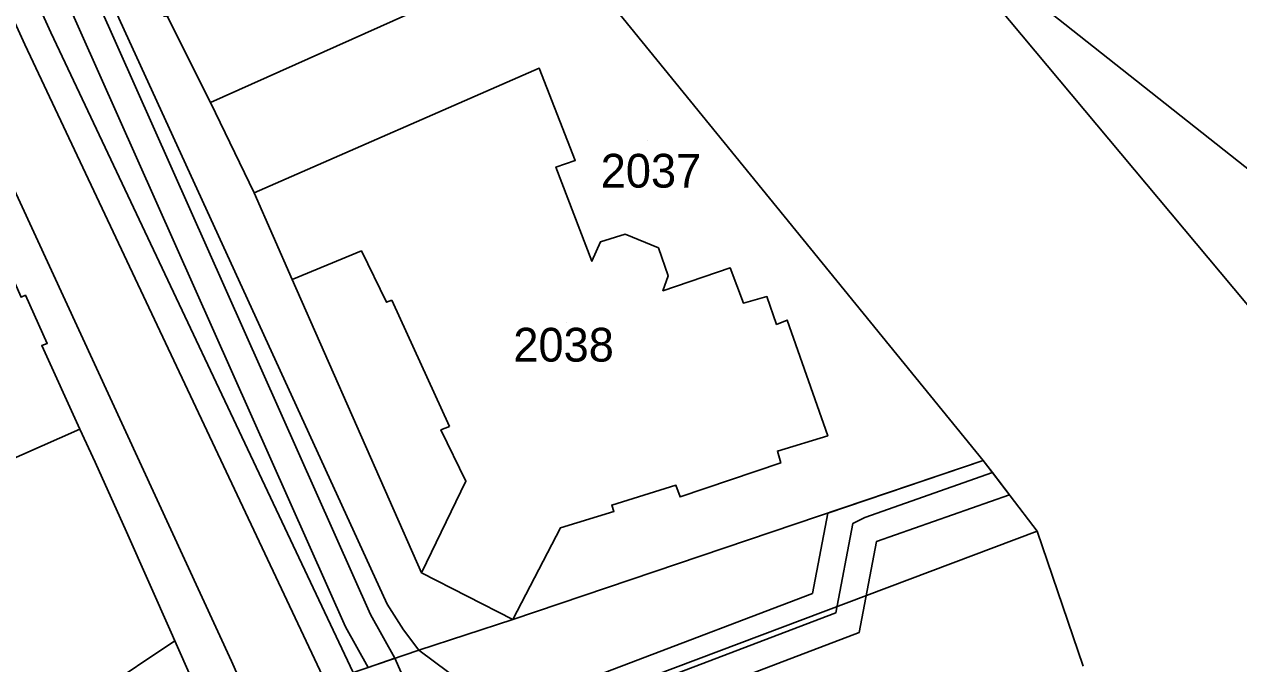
# Model space of a CAD drawing. Extents: x -263423 to -261326, y -1240067 to -1237864.
# Drawn here: x -262463 to -262391.2, y -1239447 to -1239409.2 of the extents above; entities that cross this region are included whole.
import ezdxf

# ---------------------------------------------------------------- set-up
doc = ezdxf.new("R2010")
doc.units = 0
for name, color, linetype in [('body_kn', 7, 'Continuous'), ('kladpar_druhypozemkov', 7, 'Continuous'), ('kladpar_hranice', 7, 'Continuous'), ('kladpar_parcelnecisla', 7, 'Continuous'), ('kladpar_plochy', 7, 'Continuous'), ('linie', 7, 'Continuous'), ('tarchy_linie', 7, 'Continuous'), ('zappar_hrandruhpozemk', 7, 'Continuous')]:
    doc.layers.add(name, color=color, linetype=linetype)

msp = doc.modelspace()

# ---------------------------------------------------------------- linework, layer by layer
at = {"layer": 'body_kn'}
for p, q in [((-262461.46, -1239409.68), (-262461.46, -1239409.68)), ((-262463.01, -1239410.38), (-262463.01, -1239410.38)), ((-262432.56, -1239411.79), (-262432.56, -1239411.79)), ((-262432.56, -1239411.79), (-262432.56, -1239411.79)), ((-262452.01, -1239413.83), (-262452.01, -1239413.83)), ((-262430.43, -1239417.25), (-262430.43, -1239417.25)), ((-262431.57, -1239417.64), (-262431.57, -1239417.64)), ((-262449.44, -1239419.16), (-262449.44, -1239419.16)), ((-262427.48, -1239421.62), (-262427.48, -1239421.62)), ((-262428.94, -1239422.07), (-262428.94, -1239422.07)), ((-262425.51, -1239422.43), (-262425.51, -1239422.43)), ((-262443.08, -1239422.61), (-262443.08, -1239422.61)), ((-262429.44, -1239423.22), (-262429.44, -1239423.22)), ((-262421.26, -1239423.61), (-262421.26, -1239423.61)), ((-262447.19, -1239424.29), (-262447.19, -1239424.29)), ((-262424.93, -1239424.08), (-262424.93, -1239424.08)), ((-262462.97, -1239425.23), (-262462.97, -1239425.23)), ((-262425.24, -1239424.97), (-262425.24, -1239424.97)), ((-262419.09, -1239425.31), (-262419.09, -1239425.31)), ((-262441.6, -1239425.65), (-262441.6, -1239425.65)), ((-262441.28, -1239425.52), (-262441.28, -1239425.52)), ((-262420.48, -1239425.7), (-262420.48, -1239425.7)), ((-262417.88, -1239426.7), (-262417.88, -1239426.7)), ((-262418.51, -1239426.96), (-262418.51, -1239426.96)), ((-262461.68, -1239428.08), (-262461.68, -1239428.08)), ((-262462, -1239428.21), (-262462, -1239428.21)), ((-262459.75, -1239433.15), (-262459.75, -1239433.15)), ((-262459.75, -1239433.15), (-262459.75, -1239433.15)), ((-262438.38, -1239433.2), (-262438.38, -1239433.2)), ((-262437.87, -1239433.01), (-262437.87, -1239433.01)), ((-262415.49, -1239433.55), (-262415.49, -1239433.55)), ((-262418.46, -1239434.46), (-262418.46, -1239434.46)), ((-262458.85, -1239435.12), (-262458.85, -1239435.12)), ((-262418.27, -1239435.16), (-262418.27, -1239435.16)), ((-262406.28, -1239435.02), (-262406.28, -1239435.02)), ((-262406.28, -1239435.02), (-262406.28, -1239435.02)), ((-262405.74, -1239435.73), (-262405.74, -1239435.73)), ((-262436.9, -1239436.24), (-262436.9, -1239436.24)), ((-262424.47, -1239436.48), (-262424.47, -1239436.48)), ((-262424.22, -1239437.17), (-262424.22, -1239437.17)), ((-262404.73, -1239437.05), (-262404.73, -1239437.05)), ((-262428.27, -1239437.65), (-262428.27, -1239437.65)), ((-262428.14, -1239438.03), (-262428.14, -1239438.03)), ((-262415.49, -1239438.13), (-262415.49, -1239438.13)), ((-262414, -1239438.74), (-262414, -1239438.74)), ((-262413.3, -1239438.38), (-262413.3, -1239438.38)), ((-262456.98, -1239439.24), (-262456.98, -1239439.24)), ((-262431.31, -1239439), (-262431.31, -1239439)), ((-262403.09, -1239439.19), (-262403.09, -1239439.19)), ((-262412.6, -1239439.8), (-262412.6, -1239439.8)), ((-262439.53, -1239441.66), (-262439.53, -1239441.66)), ((-262439.53, -1239441.66), (-262439.53, -1239441.66)), ((-262416.39, -1239442.88), (-262416.39, -1239442.88)), ((-262441.55, -1239443.52), (-262441.55, -1239443.52)), ((-262442.54, -1239444.13), (-262442.54, -1239444.13)), ((-262434.12, -1239444.43), (-262434.12, -1239444.43)), ((-262415.01, -1239444.04), (-262415.01, -1239444.04)), ((-262454.35, -1239445.2), (-262454.35, -1239445.2)), ((-262444.02, -1239444.87), (-262444.02, -1239444.87)), ((-262440.59, -1239445.04), (-262440.59, -1239445.04)), ((-262413.63, -1239445.2), (-262413.63, -1239445.2)), ((-262454.12, -1239445.69), (-262454.12, -1239445.69)), ((-262454.12, -1239445.69), (-262454.12, -1239445.69)), ((-262441.1, -1239446.72), (-262441.1, -1239446.72)), ((-262441.1, -1239446.72), (-262441.1, -1239446.72)), ((-262439.69, -1239446.24), (-262439.69, -1239446.24)), ((-262439.69, -1239446.24), (-262439.69, -1239446.24)), ((-262450.78, -1239446.89), (-262450.78, -1239446.89))]:
    msp.add_line(p, q, dxfattribs=at)
at = {"layer": 'kladpar_druhypozemkov'}
for p, q in [((-262426.14, -1239416.06), (-262426.14, -1239416.06)), ((-262430.94, -1239426.86), (-262430.94, -1239426.86))]:
    msp.add_line(p, q, dxfattribs=at)
at = {"layer": 'kladpar_hranice'}
for points in [[(-262537.04, -1239201.38), (-262530.63, -1239212.83), (-262524.98, -1239221.66), (-262515.95, -1239238.18), (-262513.22, -1239243.64), (-262488.7, -1239296.05), (-262477.52, -1239319.89), (-262470.28, -1239332.31), (-262460.88, -1239345.09), (-262460.45, -1239345.57), (-262456.47, -1239349.99), (-262422.37, -1239387.88), (-262384.87, -1239432.71), (-262381.9, -1239440.83), (-262378.54, -1239440.24), (-262365.57, -1239456.11), (-262343.98, -1239472.44), (-262339.39, -1239475.05), (-262313.57, -1239504.2), (-262300.8, -1239514.92), (-262285.68, -1239520.13), (-262283.16, -1239520.7)], [(-262400.37, -1239447.19), (-262403.09, -1239439.19), (-262406.28, -1239435.02), (-262431.14, -1239404.47), (-262444.5, -1239388.16), (-262453.57, -1239376.9), (-262453.96, -1239376.39), (-262466.68, -1239360.07), (-262479.85, -1239343.05), (-262485.49, -1239333.68), (-262493.44, -1239318.98), (-262509.28, -1239286.75), (-262518.34, -1239268.95), (-262530.05, -1239244.29), (-262540.43, -1239222.84)], [(-262452.03, -1239450.4), (-262454.12, -1239445.69), (-262454.35, -1239445.2), (-262456.98, -1239439.24), (-262458.85, -1239435.12), (-262459.75, -1239433.15), (-262462, -1239428.21), (-262461.68, -1239428.08), (-262462.97, -1239425.23), (-262463.22, -1239425.35), (-262468.88, -1239412.55), (-262471.65, -1239406.72), (-262476.66, -1239395.75), (-262479.36, -1239389.98), (-262481.87, -1239384.66), (-262486.95, -1239373.62), (-262489.71, -1239367.67), (-262490.23, -1239366.46), (-262493.95, -1239358.73), (-262494.72, -1239357.02), (-262503.19, -1239338.73)], [(-262456.47, -1239349.99), (-262454.58, -1239349.11), (-262432.83, -1239374.3), (-262432.91, -1239374.26), (-262434.1, -1239373.29), (-262434.82, -1239372.55), (-262435.86, -1239371.39), (-262436.45, -1239371.82), (-262435.29, -1239373.1), (-262434.66, -1239373.87), (-262428.73, -1239380.46), (-262422.72, -1239387.43), (-262417.88, -1239392.84), (-262406.63, -1239405.64), (-262405.35, -1239407.04), (-262404.76, -1239406.64), (-262406.08, -1239405.14), (-262406.83, -1239403.93), (-262403.99, -1239407.15), (-262377.98, -1239427.75)], [(-262384.87, -1239432.71), (-262422.37, -1239387.88), (-262456.47, -1239349.99)], [(-262463.59, -1239387.78), (-262460.5, -1239395.13), (-262460.75, -1239395.2), (-262458.43, -1239400.46), (-262458.12, -1239400.39), (-262456.38, -1239404.26), (-262456.63, -1239404.33), (-262454.77, -1239408.7), (-262454.58, -1239408.7), (-262452.01, -1239413.83), (-262449.44, -1239419.16), (-262447.19, -1239424.29), (-262439.53, -1239441.66), (-262434.12, -1239444.43), (-262439.69, -1239446.24), (-262449.56, -1239449.62)], [(-262431.14, -1239404.47), (-262452.01, -1239413.83), (-262454.58, -1239408.7), (-262450.09, -1239406.76), (-262449.57, -1239407.65), (-262445.08, -1239405.77), (-262444.76, -1239406.41), (-262439.45, -1239404.21), (-262442.09, -1239397.93), (-262443.93, -1239398.64), (-262445.6, -1239394.78), (-262444.97, -1239394.52), (-262447.15, -1239389.32), (-262444.5, -1239388.16), (-262431.14, -1239404.47)], [(-262406.28, -1239435.02), (-262434.12, -1239444.43), (-262431.31, -1239439), (-262428.14, -1239438.03), (-262428.27, -1239437.65), (-262424.47, -1239436.48), (-262424.22, -1239437.17), (-262418.27, -1239435.16), (-262418.46, -1239434.46), (-262415.49, -1239433.55), (-262417.88, -1239426.7), (-262418.51, -1239426.96), (-262419.09, -1239425.31), (-262420.48, -1239425.7), (-262421.26, -1239423.61), (-262425.24, -1239424.97), (-262424.93, -1239424.08), (-262425.51, -1239422.43), (-262427.48, -1239421.62), (-262428.94, -1239422.07), (-262429.44, -1239423.22), (-262431.57, -1239417.64), (-262430.43, -1239417.25), (-262432.56, -1239411.79), (-262449.44, -1239419.16), (-262452.01, -1239413.83), (-262431.14, -1239404.47), (-262406.28, -1239435.02)], [(-262377.98, -1239427.75), (-262403.99, -1239407.15)], [(-262432.56, -1239411.79), (-262430.43, -1239417.25), (-262431.57, -1239417.64), (-262429.44, -1239423.22), (-262428.94, -1239422.07), (-262427.48, -1239421.62), (-262425.51, -1239422.43), (-262424.93, -1239424.08), (-262425.24, -1239424.97), (-262421.26, -1239423.61), (-262420.48, -1239425.7), (-262419.09, -1239425.31), (-262418.51, -1239426.96), (-262417.88, -1239426.7), (-262415.49, -1239433.55), (-262418.46, -1239434.46), (-262418.27, -1239435.16), (-262424.22, -1239437.17), (-262424.47, -1239436.48), (-262428.27, -1239437.65), (-262428.14, -1239438.03), (-262431.31, -1239439), (-262434.12, -1239444.43), (-262439.53, -1239441.66), (-262447.19, -1239424.29), (-262449.44, -1239419.16), (-262432.56, -1239411.79)], [(-262480.9, -1239416.93), (-262468.88, -1239412.55), (-262463.22, -1239425.35), (-262462.97, -1239425.23), (-262461.68, -1239428.08), (-262462, -1239428.21), (-262459.75, -1239433.15), (-262471.26, -1239438.25), (-262472.34, -1239436.04), (-262473.81, -1239432.75), (-262475.74, -1239428.47), (-262478.12, -1239423.19), (-262480.9, -1239416.93)], [(-262459.75, -1239433.15), (-262458.85, -1239435.12), (-262456.98, -1239439.24), (-262454.35, -1239445.2), (-262454.12, -1239445.69), (-262452.03, -1239450.4), (-262471.11, -1239457.03), (-262481.51, -1239460.64), (-262482.49, -1239460.98), (-262482.85, -1239459.94), (-262487.76, -1239445.68), (-262477.58, -1239441.09), (-262476.3, -1239440.53), (-262471.26, -1239438.25), (-262459.75, -1239433.15)], [(-262449.56, -1239449.62), (-262439.69, -1239446.24), (-262434.12, -1239444.43), (-262406.28, -1239435.02), (-262403.09, -1239439.19), (-262400.37, -1239447.19)]]:
    msp.add_lwpolyline(points, dxfattribs=at)
at = {"layer": 'kladpar_plochy'}
for points in [[(-262537.04, -1239201.38), (-262530.63, -1239212.83), (-262524.98, -1239221.66), (-262515.95, -1239238.18), (-262513.22, -1239243.64), (-262488.7, -1239296.05), (-262477.52, -1239319.89), (-262470.28, -1239332.31), (-262460.88, -1239345.09), (-262460.45, -1239345.57), (-262456.47, -1239349.99), (-262422.37, -1239387.88), (-262384.87, -1239432.71), (-262381.9, -1239440.83), (-262378.54, -1239440.24), (-262365.57, -1239456.11)], [(-262400.37, -1239447.19), (-262403.09, -1239439.19), (-262406.28, -1239435.02), (-262431.14, -1239404.47), (-262444.5, -1239388.16), (-262453.57, -1239376.9), (-262453.96, -1239376.39), (-262466.68, -1239360.07), (-262479.85, -1239343.05), (-262485.49, -1239333.68), (-262493.44, -1239318.98), (-262509.28, -1239286.75), (-262518.34, -1239268.95), (-262530.05, -1239244.29), (-262540.43, -1239222.84)], [(-262452.03, -1239450.4), (-262454.12, -1239445.69), (-262454.35, -1239445.2), (-262456.98, -1239439.24), (-262458.85, -1239435.12), (-262459.75, -1239433.15), (-262462, -1239428.21), (-262461.68, -1239428.08), (-262462.97, -1239425.23), (-262463.22, -1239425.35), (-262468.88, -1239412.55), (-262471.65, -1239406.72), (-262476.66, -1239395.75), (-262479.36, -1239389.98), (-262481.87, -1239384.66), (-262486.95, -1239373.62), (-262489.71, -1239367.67), (-262490.23, -1239366.46), (-262493.95, -1239358.73), (-262494.72, -1239357.02), (-262503.19, -1239338.73)], [(-262463.59, -1239387.78), (-262460.5, -1239395.13), (-262460.75, -1239395.2), (-262458.43, -1239400.46), (-262458.12, -1239400.39), (-262456.38, -1239404.26), (-262456.63, -1239404.33), (-262454.77, -1239408.7), (-262454.58, -1239408.7), (-262452.01, -1239413.83), (-262449.44, -1239419.16), (-262447.19, -1239424.29), (-262439.53, -1239441.66), (-262434.12, -1239444.43), (-262439.69, -1239446.24), (-262449.56, -1239449.62)], [(-262377.98, -1239427.75), (-262403.99, -1239407.15)], [(-262449.56, -1239449.62), (-262439.69, -1239446.24), (-262434.12, -1239444.43), (-262406.28, -1239435.02), (-262403.09, -1239439.19), (-262400.37, -1239447.19)]]:
    msp.add_lwpolyline(points, dxfattribs=at)
for points in [[(-262456.47, -1239349.99), (-262454.58, -1239349.11), (-262432.83, -1239374.3), (-262432.91, -1239374.26), (-262434.1, -1239373.29), (-262434.82, -1239372.55), (-262435.86, -1239371.39), (-262436.45, -1239371.82), (-262435.29, -1239373.1), (-262434.66, -1239373.87), (-262428.73, -1239380.46), (-262422.72, -1239387.43), (-262417.88, -1239392.84), (-262406.63, -1239405.64), (-262405.35, -1239407.04), (-262404.76, -1239406.64), (-262406.08, -1239405.14), (-262406.83, -1239403.93), (-262403.99, -1239407.15), (-262377.98, -1239427.75), (-262376.33, -1239430.08), (-262380.95, -1239431.22), (-262384.87, -1239432.71), (-262422.37, -1239387.88)], [(-262431.14, -1239404.47), (-262452.01, -1239413.83), (-262454.58, -1239408.7), (-262450.09, -1239406.76), (-262449.57, -1239407.65), (-262445.08, -1239405.77), (-262444.76, -1239406.41), (-262439.45, -1239404.21), (-262442.09, -1239397.93), (-262443.93, -1239398.64), (-262445.6, -1239394.78), (-262444.97, -1239394.52), (-262447.15, -1239389.32), (-262444.5, -1239388.16)], [(-262406.28, -1239435.02), (-262434.12, -1239444.43), (-262431.31, -1239439), (-262428.14, -1239438.03), (-262428.27, -1239437.65), (-262424.47, -1239436.48), (-262424.22, -1239437.17), (-262418.27, -1239435.16), (-262418.46, -1239434.46), (-262415.49, -1239433.55), (-262417.88, -1239426.7), (-262418.51, -1239426.96), (-262419.09, -1239425.31), (-262420.48, -1239425.7), (-262421.26, -1239423.61), (-262425.24, -1239424.97), (-262424.93, -1239424.08), (-262425.51, -1239422.43), (-262427.48, -1239421.62), (-262428.94, -1239422.07), (-262429.44, -1239423.22), (-262431.57, -1239417.64), (-262430.43, -1239417.25), (-262432.56, -1239411.79), (-262449.44, -1239419.16), (-262452.01, -1239413.83), (-262431.14, -1239404.47)], [(-262432.56, -1239411.79), (-262430.43, -1239417.25), (-262431.57, -1239417.64), (-262429.44, -1239423.22), (-262428.94, -1239422.07), (-262427.48, -1239421.62), (-262425.51, -1239422.43), (-262424.93, -1239424.08), (-262425.24, -1239424.97), (-262421.26, -1239423.61), (-262420.48, -1239425.7), (-262419.09, -1239425.31), (-262418.51, -1239426.96), (-262417.88, -1239426.7), (-262415.49, -1239433.55), (-262418.46, -1239434.46), (-262418.27, -1239435.16), (-262424.22, -1239437.17), (-262424.47, -1239436.48), (-262428.27, -1239437.65), (-262428.14, -1239438.03), (-262431.31, -1239439), (-262434.12, -1239444.43), (-262439.53, -1239441.66), (-262447.19, -1239424.29), (-262449.44, -1239419.16)], [(-262480.9, -1239416.93), (-262468.88, -1239412.55), (-262463.22, -1239425.35), (-262462.97, -1239425.23), (-262461.68, -1239428.08), (-262462, -1239428.21), (-262459.75, -1239433.15), (-262471.26, -1239438.25), (-262472.34, -1239436.04), (-262473.81, -1239432.75), (-262475.74, -1239428.47), (-262478.12, -1239423.19)], [(-262459.75, -1239433.15), (-262458.85, -1239435.12), (-262456.98, -1239439.24), (-262454.35, -1239445.2), (-262454.12, -1239445.69), (-262452.03, -1239450.4), (-262471.11, -1239457.03), (-262481.51, -1239460.64), (-262482.49, -1239460.98), (-262482.85, -1239459.94), (-262487.76, -1239445.68), (-262477.58, -1239441.09), (-262476.3, -1239440.53), (-262471.26, -1239438.25)]]:
    msp.add_lwpolyline(points, close=True, dxfattribs=at)
at = {"layer": 'linie'}
msp.add_lwpolyline([(-262503.19, -1239338.73), (-262494.72, -1239357.02), (-262493.95, -1239358.73), (-262490.23, -1239366.46), (-262489.71, -1239367.67), (-262486.95, -1239373.62), (-262481.87, -1239384.66), (-262479.36, -1239389.98), (-262476.66, -1239395.75), (-262471.65, -1239406.72), (-262468.88, -1239412.55), (-262463.22, -1239425.35), (-262462.97, -1239425.23), (-262461.68, -1239428.08), (-262462, -1239428.21), (-262459.75, -1239433.15), (-262458.85, -1239435.12), (-262456.98, -1239439.24), (-262454.35, -1239445.2), (-262454.12, -1239445.69), (-262452.03, -1239450.4)], dxfattribs=at)
at = {"layer": 'tarchy_linie'}
for points in [[(-262613.69, -1239082.95), (-262613.02, -1239084.51), (-262614.02, -1239086.51), (-262611.52, -1239092.51), (-262609.52, -1239093.01), (-262608.25, -1239095.76), (-262603.42, -1239104.28), (-262598.61, -1239116.19), (-262583.38, -1239153.1), (-262568.22, -1239187.97), (-262543.46, -1239241.35), (-262541.52, -1239246.51), (-262539.02, -1239246.51), (-262535.23, -1239256.14), (-262511.56, -1239307.97), (-262487.76, -1239359.26), (-262467.57, -1239391.97), (-262444.02, -1239444.87), (-262442.69, -1239447.27)], [(-262608.18, -1239084.44), (-262606.82, -1239087.41), (-262583.45, -1239147.08), (-262580.29, -1239151.85), (-262562.56, -1239192.26), (-262546.67, -1239225.53), (-262533.38, -1239253.98), (-262525.2, -1239271.38), (-262508.02, -1239307.59), (-262503.72, -1239317.17), (-262482.39, -1239363.59), (-262461.46, -1239409.68), (-262443.58, -1239447.57)], [(-262545.14, -1239224.8), (-262531.84, -1239253.26), (-262523.66, -1239270.65), (-262506.48, -1239306.88), (-262502.17, -1239316.47), (-262480.85, -1239362.88), (-262473.21, -1239379.68), (-262466.11, -1239391.2), (-262442.54, -1239444.13), (-262441.1, -1239446.72), (-262442.69, -1239447.27)], [(-262445.2, -1239448.13), (-262463.01, -1239410.38), (-262476.55, -1239380.57), (-262485.53, -1239366.02), (-262489.97, -1239367.05), (-262490.23, -1239366.46), (-262490.68, -1239365.53), (-262491.41, -1239364.01), (-262487.36, -1239363.06), (-262488.55, -1239361.11), (-262492.26, -1239362.24), (-262492.93, -1239360.84), (-262493.61, -1239359.44), (-262490.01, -1239358.34), (-262511.9, -1239311.16), (-262514.23, -1239312.2), (-262514.34, -1239311.93), (-262514.88, -1239310.62), (-262515.18, -1239309.88), (-262515.53, -1239309.05), (-262513.32, -1239308.08), (-262536.53, -1239257.27)], [(-262441.1, -1239446.72), (-262439, -1239451.5), (-262416.39, -1239442.88), (-262415.49, -1239438.13), (-262406.28, -1239435.02), (-262405.74, -1239435.73), (-262404.73, -1239437.05), (-262412.6, -1239439.8), (-262413.63, -1239445.2), (-262437.7, -1239454.37)], [(-262439.92, -1239453.53), (-262415.01, -1239444.04), (-262414, -1239438.74), (-262413.3, -1239438.38), (-262405.74, -1239435.73)], [(-262442.69, -1239447.27), (-262441.1, -1239446.72)]]:
    msp.add_lwpolyline(points, dxfattribs=at)
at = {"layer": 'zappar_hrandruhpozemk'}
for p, q in [((-262437.87, -1239433.01), (-262441.28, -1239425.52)), ((-262428.52, -1239448.78), (-262403.09, -1239439.19)), ((-262471.11, -1239457.03), (-262454.12, -1239445.69))]:
    msp.add_line(p, q, dxfattribs=at)
for points in [[(-262458.84, -1239405.74), (-262441.55, -1239443.52), (-262440.59, -1239445.04), (-262439.69, -1239446.24)], [(-262467.82, -1239409.93), (-262450.78, -1239446.89), (-262449.56, -1239449.62)], [(-262441.28, -1239425.52), (-262441.6, -1239425.65), (-262443.08, -1239422.61), (-262447.19, -1239424.29)], [(-262439.53, -1239441.66), (-262436.9, -1239436.24), (-262438.38, -1239433.2), (-262437.87, -1239433.01)], [(-262439.69, -1239446.24), (-262437.91, -1239447.57), (-262436, -1239448.38), (-262434.16, -1239449), (-262432.26, -1239449.12), (-262430.54, -1239449.11), (-262428.52, -1239448.78)]]:
    msp.add_lwpolyline(points, dxfattribs=at)

# ---------------------------------------------------------------- texts
at = {"layer": 'kladpar_parcelnecisla'}
for s, p in [('2037', (-262428.923, -1239418.86)), ('2038', (-262434.094, -1239429.16))]:
    msp.add_text(s, height=2, dxfattribs=at).set_placement(p)

doc.saveas('drawing.dxf')
